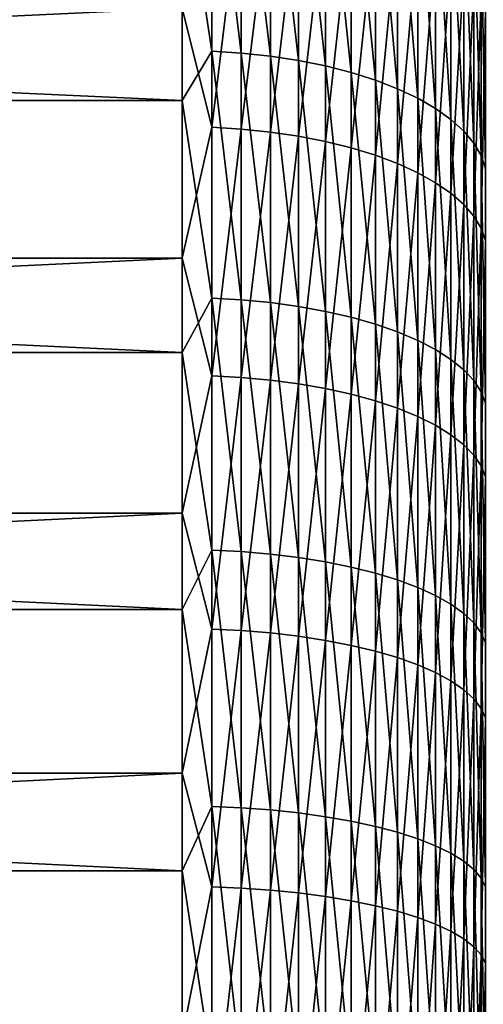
# Model space of a CAD drawing. Header units: metres. Extents: x -2 to 78, y -85 to 85.
# Tile 374 of 500: x 36.1 to 38.38, y 35.1 to 39.95. Entities that reach past the tile are written whole.
import ezdxf

# ---------------------------------------------------------------- set-up
doc = ezdxf.new("R2010")
doc.units = ezdxf.units.M
doc.layers.add('solid_20004802', color=7, linetype='CONTINUOUS')

msp = doc.modelspace()

# ---------------------------------------------------------------- linework, layer by layer
at = {"layer": 'solid_20004802'}
for points in [[(37.044975, 40.982117, -24.291567), (37.044975, 39.79335, -24.890409), (36.900002, 40.764706, -24.414438)], [(37.190758, 39.784176, -24.871046), (37.044975, 39.79335, -24.890409), (37.044975, 40.982117, -24.291567)], [(37.190758, 40.972019, -24.272669), (37.190758, 39.784176, -24.871046), (37.044975, 40.982117, -24.291567)], [(37.333736, 39.768921, -24.83885), (37.190758, 39.784176, -24.871046), (37.190758, 40.972019, -24.272669)], [(37.333736, 40.955227, -24.241247), (37.333736, 39.768921, -24.83885), (37.190758, 40.972019, -24.272669)], [(37.472527, 39.747734, -24.79413), (37.333736, 39.768921, -24.83885), (37.333736, 40.955227, -24.241247)], [(37.472527, 40.931904, -24.197605), (37.472527, 39.747734, -24.79413), (37.333736, 40.955227, -24.241247)], [(37.605797, 39.720818, -24.737322), (37.472527, 39.747734, -24.79413), (37.472527, 40.931904, -24.197605)], [(37.605797, 40.902271, -24.142162), (37.605797, 39.720818, -24.737322), (37.472527, 40.931904, -24.197605)], [(37.732254, 39.688431, -24.668972), (37.605797, 39.720818, -24.737322), (37.605797, 40.902271, -24.142162)], [(37.732254, 40.866623, -24.075457), (37.732254, 39.688431, -24.668972), (37.605797, 40.902271, -24.142162)], [(37.850677, 39.65089, -24.589737), (37.732254, 39.688431, -24.668972), (37.732254, 40.866623, -24.075457)], [(37.850677, 40.825298, -23.998129), (37.850677, 39.65089, -24.589737), (37.732254, 40.866623, -24.075457)], [(37.95993, 39.608555, -24.500385), (37.850677, 39.65089, -24.589737), (37.850677, 40.825298, -23.998129)], [(37.95993, 40.778694, -23.910927), (37.95993, 39.608555, -24.500385), (37.850677, 40.825298, -23.998129)], [(36.900002, 39.551369, -25.011364), (10.5, 39.551216, -25.011423), (10.5, 40.764786, -24.414394)], [(36.900002, 40.764706, -24.414438), (36.900002, 39.551369, -25.011364), (10.5, 40.764786, -24.414394)], [(37.044975, 39.79335, -24.890409), (36.900002, 39.551369, -25.011364), (36.900002, 40.764706, -24.414438)], [(38.058956, 39.561832, -24.401779), (37.95993, 39.608555, -24.500385), (37.95993, 40.778694, -23.910927)], [(38.058956, 40.727261, -23.814692), (38.058956, 39.561832, -24.401779), (37.95993, 40.778694, -23.910927)], [(38.146793, 39.511177, -24.294867), (38.058956, 39.561832, -24.401779), (38.058956, 40.727261, -23.814692)], [(38.146793, 40.671501, -23.710352), (38.146793, 39.511177, -24.294867), (38.058956, 40.727261, -23.814692)], [(38.222603, 39.457073, -24.180683), (38.146793, 39.511177, -24.294867), (38.146793, 40.671501, -23.710352)], [(38.222603, 40.611946, -23.598915), (38.222603, 39.457073, -24.180683), (38.146793, 40.671501, -23.710352)], [(37.044975, 39.419281, 25.06423), (37.044975, 40.616882, 24.483257), (36.900002, 40.005936, 24.796371)], [(37.190758, 40.607067, 24.464211), (37.044975, 40.616882, 24.483257), (37.044975, 39.419281, 25.06423)], [(37.190758, 39.410397, 25.044731), (37.190758, 40.607067, 24.464211), (37.044975, 39.419281, 25.06423)], [(37.333736, 40.590748, 24.432539), (37.190758, 40.607067, 24.464211), (37.190758, 39.410397, 25.044731)], [(37.333736, 39.395626, 25.01231), (37.333736, 40.590748, 24.432539), (37.190758, 39.410397, 25.044731)], [(37.472527, 40.568081, 24.388554), (37.333736, 40.590748, 24.432539), (37.333736, 39.395626, 25.01231)], [(38.285648, 39.400047, -24.060328), (38.222603, 39.457073, -24.180683), (38.222603, 40.611946, -23.598915)], [(38.285648, 40.549171, -23.481455), (38.285648, 39.400047, -24.060328), (38.222603, 40.611946, -23.598915)], [(37.472527, 39.375111, 24.967279), (37.472527, 40.568081, 24.388554), (37.333736, 39.395626, 25.01231)], [(37.605797, 40.539284, 24.332674), (37.472527, 40.568081, 24.388554), (37.472527, 39.375111, 24.967279)], [(38.335323, 39.340649, -23.934963), (38.285648, 39.400047, -24.060328), (38.285648, 40.549171, -23.481455)], [(38.335323, 40.483784, -23.359108), (38.335323, 39.340649, -23.934963), (38.285648, 40.549171, -23.481455)], [(37.605797, 39.349049, 24.910074), (37.605797, 40.539284, 24.332674), (37.472527, 39.375111, 24.967279)], [(37.732254, 40.504639, 24.26544), (37.605797, 40.539284, 24.332674), (37.605797, 39.349049, 24.910074)], [(37.732254, 39.317688, 24.841246), (37.732254, 40.504639, 24.26544), (37.605797, 39.349049, 24.910074)], [(37.850677, 40.464474, 24.187502), (37.732254, 40.504639, 24.26544), (37.732254, 39.317688, 24.841246)], [(37.850677, 39.281338, 24.761457), (37.850677, 40.464474, 24.187502), (37.732254, 39.317688, 24.841246)], [(37.95993, 40.419182, 24.099613), (37.850677, 40.464474, 24.187502), (37.850677, 39.281338, 24.761457)], [(38.371151, 39.279449, -23.805799), (38.335323, 39.340649, -23.934963), (38.335323, 40.483784, -23.359108)], [(38.371151, 40.416416, -23.233051), (38.371151, 39.279449, -23.805799), (38.335323, 40.483784, -23.359108)], [(37.95993, 39.240345, 24.671482), (37.95993, 40.419182, 24.099613), (37.850677, 39.281338, 24.761457)], [(38.058956, 40.369198, 24.002619), (37.95993, 40.419182, 24.099613), (37.95993, 39.240345, 24.671482)], [(38.392776, 39.217041, -23.674082), (38.371151, 39.279449, -23.805799), (38.371151, 40.416416, -23.233051)], [(38.392776, 40.347717, -23.104502), (38.392776, 39.217041, -23.674082), (38.371151, 40.416416, -23.233051)], [(38.058956, 39.195107, 24.572186), (38.058956, 40.369198, 24.002619), (37.95993, 39.240345, 24.671482)], [(38.146793, 40.315006, 23.897455), (38.058956, 40.369198, 24.002619), (38.058956, 39.195107, 24.572186)], [(38.146793, 39.146057, 24.464527), (38.146793, 40.315006, 23.897455), (38.058956, 39.195107, 24.572186)], [(38.222603, 40.257126, 23.785139), (38.146793, 40.315006, 23.897455), (38.146793, 39.146057, 24.464527)], [(38.222603, 39.09367, 24.349546), (38.222603, 40.257126, 23.785139), (38.146793, 39.146057, 24.464527)], [(38.285648, 40.196117, 23.666752), (38.222603, 40.257126, 23.785139), (38.222603, 39.09367, 24.349546)], [(38.285648, 39.038452, 24.228352), (38.285648, 40.196117, 23.666752), (38.222603, 39.09367, 24.349546)], [(38.335323, 40.132568, 23.54344), (38.285648, 40.196117, 23.666752), (38.285648, 39.038452, 24.228352)], [(38.335323, 38.980938, 24.102112), (38.335323, 40.132568, 23.54344), (38.285648, 39.038452, 24.228352)], [(38.371151, 40.067097, 23.416388), (38.335323, 40.132568, 23.54344), (38.335323, 38.980938, 24.102112)], [(38.371151, 38.92168, 23.972046), (38.371151, 40.067097, 23.416388), (38.335323, 38.980938, 24.102112)], [(38.392776, 40.000332, 23.286825), (38.371151, 40.067097, 23.416388), (38.371151, 38.92168, 23.972046)], [(36.900002, 40.005936, 24.796371), (10.5, 40.006084, 24.796293), (10.5, 38.77462, 25.355665)], [(36.900002, 38.774773, 25.355606), (36.900002, 40.005936, 24.796371), (10.5, 38.77462, 25.355665)], [(37.044975, 39.419281, 25.06423), (36.900002, 40.005936, 24.796371), (36.900002, 38.774773, 25.355606)], [(38.392776, 38.861252, 23.839409), (38.392776, 40.000332, 23.286825), (38.371151, 38.92168, 23.972046)], [(37.044975, 39.79335, -24.890409), (37.044975, 38.577038, -25.43112), (36.900002, 39.551369, -25.011364)], [(37.190758, 38.56881, -25.411335), (37.044975, 38.577038, -25.43112), (37.044975, 39.79335, -24.890409)], [(37.190758, 39.784176, -24.871046), (37.190758, 38.56881, -25.411335), (37.044975, 39.79335, -24.890409)], [(37.333736, 38.55513, -25.378439), (37.190758, 38.56881, -25.411335), (37.190758, 39.784176, -24.871046)], [(37.333736, 39.768921, -24.83885), (37.333736, 38.55513, -25.378439), (37.190758, 39.784176, -24.871046)], [(37.472527, 38.536125, -25.33275), (37.333736, 38.55513, -25.378439), (37.333736, 39.768921, -24.83885)], [(37.472527, 39.747734, -24.79413), (37.472527, 38.536125, -25.33275), (37.333736, 39.768921, -24.83885)], [(37.605797, 38.511986, -25.274706), (37.472527, 38.536125, -25.33275), (37.472527, 39.747734, -24.79413)], [(37.605797, 39.720818, -24.737322), (37.605797, 38.511986, -25.274706), (37.472527, 39.747734, -24.79413)], [(37.732254, 38.482941, -25.20487), (37.605797, 38.511986, -25.274706), (37.605797, 39.720818, -24.737322)], [(37.732254, 39.688431, -24.668972), (37.732254, 38.482941, -25.20487), (37.605797, 39.720818, -24.737322)], [(37.850677, 38.449268, -25.123917), (37.732254, 38.482941, -25.20487), (37.732254, 39.688431, -24.668972)], [(37.850677, 39.65089, -24.589737), (37.850677, 38.449268, -25.123917), (37.732254, 39.688431, -24.668972)], [(37.95993, 38.411301, -25.032623), (37.850677, 38.449268, -25.123917), (37.850677, 39.65089, -24.589737)], [(37.95993, 39.608555, -24.500385), (37.95993, 38.411301, -25.032623), (37.850677, 39.65089, -24.589737)], [(38.058956, 38.369396, -24.931873), (37.95993, 38.411301, -25.032623), (37.95993, 39.608555, -24.500385)], [(38.058956, 39.561832, -24.401779), (38.058956, 38.369396, -24.931873), (37.95993, 39.608555, -24.500385)], [(36.900002, 39.551369, -25.011364), (36.900002, 38.310207, -25.548037), (10.5, 39.551216, -25.011423)], [(36.900002, 38.310207, -25.548037), (10.5, 38.310276, -25.547991), (10.5, 39.551216, -25.011423)], [(37.044975, 38.577038, -25.43112), (36.900002, 38.310207, -25.548037), (36.900002, 39.551369, -25.011364)], [(38.146793, 38.323967, -24.822639), (38.058956, 38.369396, -24.931873), (38.058956, 39.561832, -24.401779)], [(38.146793, 39.511177, -24.294867), (38.146793, 38.323967, -24.822639), (38.058956, 39.561832, -24.401779)], [(38.222603, 38.275444, -24.705975), (38.146793, 38.323967, -24.822639), (38.146793, 39.511177, -24.294867)], [(38.222603, 39.457073, -24.180683), (38.222603, 38.275444, -24.705975), (38.146793, 39.511177, -24.294867)], [(38.285648, 38.2243, -24.583006), (38.222603, 38.275444, -24.705975), (38.222603, 39.457073, -24.180683)], [(38.285648, 39.400047, -24.060328), (38.285648, 38.2243, -24.583006), (38.222603, 39.457073, -24.180683)], [(37.044975, 38.195007, 25.586664), (37.044975, 39.419281, 25.06423), (36.900002, 38.774773, 25.355606)], [(37.190758, 39.410397, 25.044731), (37.044975, 39.419281, 25.06423), (37.044975, 38.195007, 25.586664)], [(37.190758, 38.187077, 25.566759), (37.190758, 39.410397, 25.044731), (37.044975, 38.195007, 25.586664)], [(37.333736, 39.395626, 25.01231), (37.190758, 39.410397, 25.044731), (37.190758, 38.187077, 25.566759)], [(37.333736, 38.173889, 25.533663), (37.333736, 39.395626, 25.01231), (37.190758, 38.187077, 25.566759)], [(37.472527, 39.375111, 24.967279), (37.333736, 39.395626, 25.01231), (37.333736, 38.173889, 25.533663)], [(38.335323, 38.171028, -24.454918), (38.285648, 38.2243, -24.583006), (38.285648, 39.400047, -24.060328)], [(38.335323, 39.340649, -23.934963), (38.335323, 38.171028, -24.454918), (38.285648, 39.400047, -24.060328)], [(37.472527, 38.155575, 25.487694), (37.472527, 39.375111, 24.967279), (37.333736, 38.173889, 25.533663)], [(37.605797, 39.349049, 24.910074), (37.472527, 39.375111, 24.967279), (37.472527, 38.155575, 25.487694)], [(37.605797, 38.132305, 25.429295), (37.605797, 39.349049, 24.910074), (37.472527, 38.155575, 25.487694)], [(37.732254, 39.317688, 24.841246), (37.605797, 39.349049, 24.910074), (37.605797, 38.132305, 25.429295)], [(38.371151, 38.116138, -24.322947), (38.335323, 38.171028, -24.454918), (38.335323, 39.340649, -23.934963)], [(38.371151, 39.279449, -23.805799), (38.371151, 38.116138, -24.322947), (38.335323, 39.340649, -23.934963)], [(37.732254, 38.104309, 25.359032), (37.732254, 39.317688, 24.841246), (37.605797, 38.132305, 25.429295)], [(37.850677, 39.281338, 24.761457), (37.732254, 39.317688, 24.841246), (37.732254, 38.104309, 25.359032)], [(37.850677, 38.071854, 25.277582), (37.850677, 39.281338, 24.761457), (37.732254, 38.104309, 25.359032)], [(37.95993, 39.240345, 24.671482), (37.850677, 39.281338, 24.761457), (37.850677, 38.071854, 25.277582)], [(37.95993, 38.035255, 25.18573), (37.95993, 39.240345, 24.671482), (37.850677, 38.071854, 25.277582)], [(38.058956, 39.195107, 24.572186), (37.95993, 39.240345, 24.671482), (37.95993, 38.035255, 25.18573)], [(38.392776, 38.060165, -24.18837), (38.371151, 38.116138, -24.322947), (38.371151, 39.279449, -23.805799)], [(38.392776, 39.217041, -23.674082), (38.392776, 38.060165, -24.18837), (38.371151, 39.279449, -23.805799)], [(38.058956, 37.994865, 25.084366), (38.058956, 39.195107, 24.572186), (37.95993, 38.035255, 25.18573)], [(38.146793, 39.146057, 24.464527), (38.058956, 39.195107, 24.572186), (38.058956, 37.994865, 25.084366)], [(38.146793, 37.951077, 24.974463), (38.146793, 39.146057, 24.464527), (38.058956, 37.994865, 25.084366)], [(38.222603, 39.09367, 24.349546), (38.146793, 39.146057, 24.464527), (38.146793, 37.951077, 24.974463)], [(38.222603, 37.904308, 24.857084), (38.222603, 39.09367, 24.349546), (38.146793, 37.951077, 24.974463)], [(38.285648, 39.038452, 24.228352), (38.222603, 39.09367, 24.349546), (38.222603, 37.904308, 24.857084)], [(38.285648, 37.855011, 24.733362), (38.285648, 39.038452, 24.228352), (38.222603, 37.904308, 24.857084)], [(38.335323, 38.980938, 24.102112), (38.285648, 39.038452, 24.228352), (38.285648, 37.855011, 24.733362)], [(38.335323, 37.803661, 24.604492), (38.335323, 38.980938, 24.102112), (38.285648, 37.855011, 24.733362)], [(38.371151, 38.92168, 23.972046), (38.335323, 38.980938, 24.102112), (38.335323, 37.803661, 24.604492)], [(38.371151, 37.750755, 24.471714), (38.371151, 38.92168, 23.972046), (38.335323, 37.803661, 24.604492)], [(38.392776, 38.861252, 23.839409), (38.371151, 38.92168, 23.972046), (38.371151, 37.750755, 24.471714)], [(38.392776, 37.696804, 24.336313), (38.392776, 38.861252, 23.839409), (38.371151, 37.750755, 24.471714)], [(36.900002, 38.774773, 25.355606), (10.5, 38.77462, 25.355665), (10.5, 37.517635, 25.853745)], [(36.900002, 37.517654, 25.853758), (36.900002, 38.774773, 25.355606), (10.5, 37.517635, 25.853745)], [(37.044975, 38.195007, 25.586664), (36.900002, 38.774773, 25.355606), (36.900002, 37.517654, 25.853758)], [(37.044975, 38.577038, -25.43112), (37.044975, 37.336025, -25.912436), (36.900002, 38.310207, -25.548037)], [(37.190758, 37.328762, -25.892275), (37.044975, 37.336025, -25.912436), (37.044975, 38.577038, -25.43112)], [(37.190758, 38.56881, -25.411335), (37.190758, 37.328762, -25.892275), (37.044975, 38.577038, -25.43112)], [(37.333736, 37.316685, -25.858757), (37.190758, 37.328762, -25.892275), (37.190758, 38.56881, -25.411335)], [(37.333736, 38.55513, -25.378439), (37.333736, 37.316685, -25.858757), (37.190758, 38.56881, -25.411335)], [(37.472527, 37.299911, -25.812202), (37.333736, 37.316685, -25.858757), (37.333736, 38.55513, -25.378439)], [(37.472527, 38.536125, -25.33275), (37.472527, 37.299911, -25.812202), (37.333736, 38.55513, -25.378439)], [(37.605797, 37.278603, -25.753061), (37.472527, 37.299911, -25.812202), (37.472527, 38.536125, -25.33275)], [(37.605797, 38.511986, -25.274706), (37.605797, 37.278603, -25.753061), (37.472527, 38.536125, -25.33275)], [(37.732254, 37.252964, -25.681904), (37.605797, 37.278603, -25.753061), (37.605797, 38.511986, -25.274706)], [(37.732254, 38.482941, -25.20487), (37.732254, 37.252964, -25.681904), (37.605797, 38.511986, -25.274706)], [(37.850677, 37.223248, -25.599417), (37.732254, 37.252964, -25.681904), (37.732254, 38.482941, -25.20487)], [(37.850677, 38.449268, -25.123917), (37.850677, 37.223248, -25.599417), (37.732254, 38.482941, -25.20487)], [(37.95993, 37.189732, -25.506395), (37.850677, 37.223248, -25.599417), (37.850677, 38.449268, -25.123917)], [(37.95993, 38.411301, -25.032623), (37.95993, 37.189732, -25.506395), (37.850677, 38.449268, -25.123917)], [(38.058956, 37.152744, -25.40374), (37.95993, 37.189732, -25.506395), (37.95993, 38.411301, -25.032623)], [(38.058956, 38.369396, -24.931873), (38.058956, 37.152744, -25.40374), (37.95993, 38.411301, -25.032623)], [(38.146793, 37.112644, -25.292439), (38.058956, 37.152744, -25.40374), (38.058956, 38.369396, -24.931873)], [(38.146793, 38.323967, -24.822639), (38.146793, 37.112644, -25.292439), (38.058956, 38.369396, -24.931873)], [(38.222603, 37.069817, -25.173565), (38.146793, 37.112644, -25.292439), (38.146793, 38.323967, -24.822639)], [(38.222603, 38.275444, -24.705975), (38.222603, 37.069817, -25.173565), (38.146793, 38.323967, -24.822639)], [(36.900002, 37.044205, -26.023161), (10.5, 37.044308, -26.023123), (10.5, 38.310276, -25.547991)], [(36.900002, 38.310207, -25.548037), (36.900002, 37.044205, -26.023161), (10.5, 38.310276, -25.547991)], [(37.044975, 37.336025, -25.912436), (36.900002, 37.044205, -26.023161), (36.900002, 38.310207, -25.548037)], [(38.285648, 37.024673, -25.048267), (38.222603, 37.069817, -25.173565), (38.222603, 38.275444, -24.705975)], [(38.285648, 38.2243, -24.583006), (38.285648, 37.024673, -25.048267), (38.222603, 38.275444, -24.705975)], [(38.335323, 36.97765, -24.917757), (38.285648, 37.024673, -25.048267), (38.285648, 38.2243, -24.583006)], [(38.335323, 38.171028, -24.454918), (38.335323, 36.97765, -24.917757), (38.285648, 38.2243, -24.583006)], [(37.044975, 36.946926, 26.049341), (37.044975, 38.195007, 25.586664), (36.900002, 37.517654, 25.853758)], [(37.190758, 38.187077, 25.566759), (37.044975, 38.195007, 25.586664), (37.044975, 36.946926, 26.049341)], [(37.190758, 36.939964, 26.029076), (37.190758, 38.187077, 25.566759), (37.044975, 36.946926, 26.049341)], [(37.333736, 38.173889, 25.533663), (37.190758, 38.187077, 25.566759), (37.190758, 36.939964, 26.029076)], [(37.333736, 36.928391, 25.99538), (37.333736, 38.173889, 25.533663), (37.190758, 36.939964, 26.029076)], [(37.472527, 38.155575, 25.487694), (37.333736, 38.173889, 25.533663), (37.333736, 36.928391, 25.99538)], [(38.371151, 36.929203, -24.783289), (38.335323, 36.97765, -24.917757), (38.335323, 38.171028, -24.454918)], [(38.371151, 38.116138, -24.322947), (38.371151, 36.929203, -24.783289), (38.335323, 38.171028, -24.454918)], [(37.472527, 36.912315, 25.94858), (37.472527, 38.155575, 25.487694), (37.333736, 36.928391, 25.99538)], [(37.605797, 38.132305, 25.429295), (37.472527, 38.155575, 25.487694), (37.472527, 36.912315, 25.94858)], [(37.605797, 36.891895, 25.889126), (37.605797, 38.132305, 25.429295), (37.472527, 36.912315, 25.94858)], [(37.732254, 38.104309, 25.359032), (37.605797, 38.132305, 25.429295), (37.605797, 36.891895, 25.889126)], [(37.732254, 36.867329, 25.817591), (37.732254, 38.104309, 25.359032), (37.605797, 36.891895, 25.889126)], [(37.850677, 38.071854, 25.277582), (37.732254, 38.104309, 25.359032), (37.732254, 36.867329, 25.817591)], [(37.850677, 36.838848, 25.734669), (37.850677, 38.071854, 25.277582), (37.732254, 36.867329, 25.817591)], [(37.95993, 38.035255, 25.18573), (37.850677, 38.071854, 25.277582), (37.850677, 36.838848, 25.734669)], [(38.392776, 36.879799, -24.646164), (38.371151, 36.929203, -24.783289), (38.371151, 38.116138, -24.322947)], [(38.392776, 38.060165, -24.18837), (38.392776, 36.879799, -24.646164), (38.371151, 38.116138, -24.322947)], [(37.95993, 36.806728, 25.641157), (37.95993, 38.035255, 25.18573), (37.850677, 36.838848, 25.734669)], [(38.058956, 37.994865, 25.084366), (37.95993, 38.035255, 25.18573), (37.95993, 36.806728, 25.641157)], [(38.058956, 36.771286, 25.537958), (38.058956, 37.994865, 25.084366), (37.95993, 36.806728, 25.641157)], [(38.146793, 37.951077, 24.974463), (38.058956, 37.994865, 25.084366), (38.058956, 36.771286, 25.537958)], [(38.146793, 36.732857, 25.426069), (38.146793, 37.951077, 24.974463), (38.058956, 36.771286, 25.537958)], [(38.222603, 37.904308, 24.857084), (38.146793, 37.951077, 24.974463), (38.146793, 36.732857, 25.426069)], [(38.222603, 36.691811, 25.306568), (38.222603, 37.904308, 24.857084), (38.146793, 36.732857, 25.426069)], [(38.285648, 37.855011, 24.733362), (38.222603, 37.904308, 24.857084), (38.222603, 36.691811, 25.306568)], [(38.285648, 36.648548, 25.180609), (38.285648, 37.855011, 24.733362), (38.222603, 36.691811, 25.306568)], [(38.335323, 37.803661, 24.604492), (38.285648, 37.855011, 24.733362), (38.285648, 36.648548, 25.180609)], [(38.335323, 36.603485, 25.049406), (38.335323, 37.803661, 24.604492), (38.285648, 36.648548, 25.180609)], [(38.371151, 37.750755, 24.471714), (38.335323, 37.803661, 24.604492), (38.335323, 36.603485, 25.049406)], [(38.371151, 36.557056, 24.914228), (38.371151, 37.750755, 24.471714), (38.335323, 36.603485, 25.049406)], [(38.392776, 37.696804, 24.336313), (38.371151, 37.750755, 24.471714), (38.371151, 36.557056, 24.914228)], [(38.392776, 36.509712, 24.776379), (38.392776, 37.696804, 24.336313), (38.371151, 36.557056, 24.914228)], [(36.900002, 37.517654, 25.853758), (10.5, 37.517635, 25.853745), (10.5, 36.237766, 26.289566)], [(36.900002, 36.237606, 26.289625), (36.900002, 37.517654, 25.853758), (10.5, 36.237766, 26.289566)], [(37.044975, 36.946926, 26.049341), (36.900002, 37.517654, 25.853758), (36.900002, 36.237606, 26.289625)], [(37.044975, 37.336025, -25.912436), (37.044975, 36.073204, -26.333229), (36.900002, 37.044205, -26.023161)], [(37.190758, 36.066925, -26.312744), (37.044975, 36.073204, -26.333229), (37.044975, 37.336025, -25.912436)], [(37.190758, 37.328762, -25.892275), (37.190758, 36.066925, -26.312744), (37.044975, 37.336025, -25.912436)], [(37.333736, 36.05648, -26.278681), (37.190758, 36.066925, -26.312744), (37.190758, 37.328762, -25.892275)], [(37.333736, 37.316685, -25.858757), (37.333736, 36.05648, -26.278681), (37.190758, 37.328762, -25.892275)], [(37.472527, 36.041977, -26.231369), (37.333736, 36.05648, -26.278681), (37.333736, 37.316685, -25.858757)], [(37.472527, 37.299911, -25.812202), (37.472527, 36.041977, -26.231369), (37.333736, 37.316685, -25.858757)], [(37.605797, 36.023552, -26.171268), (37.472527, 36.041977, -26.231369), (37.472527, 37.299911, -25.812202)], [(37.605797, 37.278603, -25.753061), (37.605797, 36.023552, -26.171268), (37.472527, 37.299911, -25.812202)], [(37.732254, 36.001381, -26.098955), (37.605797, 36.023552, -26.171268), (37.605797, 37.278603, -25.753061)], [(37.732254, 37.252964, -25.681904), (37.732254, 36.001381, -26.098955), (37.605797, 37.278603, -25.753061)], [(37.850677, 35.975681, -26.015129), (37.732254, 36.001381, -26.098955), (37.732254, 37.252964, -25.681904)], [(37.850677, 37.223248, -25.599417), (37.850677, 35.975681, -26.015129), (37.732254, 37.252964, -25.681904)], [(37.95993, 35.946701, -25.920597), (37.850677, 35.975681, -26.015129), (37.850677, 37.223248, -25.599417)], [(37.95993, 37.189732, -25.506395), (37.95993, 35.946701, -25.920597), (37.850677, 37.223248, -25.599417)], [(38.058956, 35.914715, -25.816275), (37.95993, 35.946701, -25.920597), (37.95993, 37.189732, -25.506395)], [(38.058956, 37.152744, -25.40374), (38.058956, 35.914715, -25.816275), (37.95993, 37.189732, -25.506395)], [(38.146793, 35.880039, -25.703165), (38.058956, 35.914715, -25.816275), (38.058956, 37.152744, -25.40374)], [(38.146793, 37.112644, -25.292439), (38.146793, 35.880039, -25.703165), (38.058956, 37.152744, -25.40374)], [(38.222603, 35.843002, -25.582361), (38.146793, 35.880039, -25.703165), (38.146793, 37.112644, -25.292439)], [(38.222603, 37.069817, -25.173565), (38.222603, 35.843002, -25.582361), (38.146793, 37.112644, -25.292439)], [(38.285648, 35.803967, -25.45503), (38.222603, 35.843002, -25.582361), (38.222603, 37.069817, -25.173565)], [(38.285648, 37.024673, -25.048267), (38.285648, 35.803967, -25.45503), (38.222603, 37.069817, -25.173565)], [(36.900002, 35.756413, -26.435593), (10.5, 35.756248, -26.435629), (10.5, 37.044308, -26.023123)], [(36.900002, 37.044205, -26.023161), (36.900002, 35.756413, -26.435593), (10.5, 37.044308, -26.023123)], [(37.044975, 36.073204, -26.333229), (36.900002, 35.756413, -26.435593), (36.900002, 37.044205, -26.023161)], [(38.335323, 35.763306, -25.322399), (38.285648, 35.803967, -25.45503), (38.285648, 37.024673, -25.048267)], [(38.335323, 36.97765, -24.917757), (38.335323, 35.763306, -25.322399), (38.285648, 37.024673, -25.048267)], [(38.371151, 35.721413, -25.185747), (38.335323, 35.763306, -25.322399), (38.335323, 36.97765, -24.917757)], [(38.371151, 36.929203, -24.783289), (38.371151, 35.721413, -25.185747), (38.335323, 36.97765, -24.917757)], [(37.044975, 35.677944, 26.451178), (37.044975, 36.946926, 26.049341), (36.900002, 36.237606, 26.289625)], [(37.190758, 36.939964, 26.029076), (37.044975, 36.946926, 26.049341), (37.044975, 35.677944, 26.451178)], [(37.190758, 35.67197, 26.430599), (37.190758, 36.939964, 26.029076), (37.044975, 35.677944, 26.451178)], [(37.333736, 36.928391, 25.99538), (37.190758, 36.939964, 26.029076), (37.190758, 35.67197, 26.430599)], [(37.333736, 35.662041, 26.396383), (37.333736, 36.928391, 25.99538), (37.190758, 35.67197, 26.430599)], [(37.472527, 36.912315, 25.94858), (37.333736, 36.928391, 25.99538), (37.333736, 35.662041, 26.396383)], [(37.472527, 35.648247, 26.348862), (37.472527, 36.912315, 25.94858), (37.333736, 35.662041, 26.396383)], [(37.605797, 36.891895, 25.889126), (37.472527, 36.912315, 25.94858), (37.472527, 35.648247, 26.348862)], [(38.392776, 35.678688, -25.046394), (38.371151, 35.721413, -25.185747), (38.371151, 36.929203, -24.783289)], [(38.392776, 36.879799, -24.646164), (38.392776, 35.678688, -25.046394), (38.371151, 36.929203, -24.783289)], [(37.605797, 35.630722, 26.28849), (37.605797, 36.891895, 25.889126), (37.472527, 35.648247, 26.348862)], [(37.732254, 36.867329, 25.817591), (37.605797, 36.891895, 25.889126), (37.605797, 35.630722, 26.28849)], [(37.732254, 35.609638, 26.215853), (37.732254, 36.867329, 25.817591), (37.605797, 35.630722, 26.28849)], [(37.850677, 36.838848, 25.734669), (37.732254, 36.867329, 25.817591), (37.732254, 35.609638, 26.215853)], [(37.850677, 35.585197, 26.131651), (37.850677, 36.838848, 25.734669), (37.732254, 35.609638, 26.215853)], [(37.95993, 36.806728, 25.641157), (37.850677, 36.838848, 25.734669), (37.850677, 35.585197, 26.131651)], [(37.95993, 35.557632, 26.036697), (37.95993, 36.806728, 25.641157), (37.850677, 35.585197, 26.131651)], [(38.058956, 36.771286, 25.537958), (37.95993, 36.806728, 25.641157), (37.95993, 35.557632, 26.036697)], [(38.058956, 35.527218, 25.931906), (38.058956, 36.771286, 25.537958), (37.95993, 35.557632, 26.036697)], [(38.146793, 36.732857, 25.426069), (38.058956, 36.771286, 25.537958), (38.058956, 35.527218, 25.931906)], [(38.146793, 35.494236, 25.818291), (38.146793, 36.732857, 25.426069), (38.058956, 35.527218, 25.931906)], [(38.222603, 36.691811, 25.306568), (38.146793, 36.732857, 25.426069), (38.146793, 35.494236, 25.818291)], [(38.222603, 35.459015, 25.696945), (38.222603, 36.691811, 25.306568), (38.146793, 35.494236, 25.818291)], [(38.285648, 36.648548, 25.180609), (38.222603, 36.691811, 25.306568), (38.222603, 35.459015, 25.696945)], [(38.285648, 35.42189, 25.569044), (38.285648, 36.648548, 25.180609), (38.222603, 35.459015, 25.696945)], [(38.335323, 36.603485, 25.049406), (38.285648, 36.648548, 25.180609), (38.285648, 35.42189, 25.569044)], [(38.335323, 35.383217, 25.435818), (38.335323, 36.603485, 25.049406), (38.285648, 35.42189, 25.569044)], [(38.371151, 36.557056, 24.914228), (38.335323, 36.603485, 25.049406), (38.335323, 35.383217, 25.435818)], [(38.371151, 35.343376, 25.298555), (38.371151, 36.557056, 24.914228), (38.335323, 35.383217, 25.435818)], [(38.392776, 36.509712, 24.776379), (38.371151, 36.557056, 24.914228), (38.371151, 35.343376, 25.298555)], [(38.392776, 35.302746, 25.158579), (38.392776, 36.509712, 24.776379), (38.371151, 35.343376, 25.298555)], [(36.900002, 36.237606, 26.289625), (10.5, 36.237766, 26.289566), (10.5, 34.937561, 26.662193)], [(36.900002, 34.937714, 26.662157), (36.900002, 36.237606, 26.289625), (10.5, 34.937561, 26.662193)], [(37.044975, 35.677944, 26.451178), (36.900002, 36.237606, 26.289625), (36.900002, 34.937714, 26.662157)], [(37.044975, 36.073204, -26.333229), (37.044975, 34.791531, -26.692522), (36.900002, 35.756413, -26.435593)], [(37.190758, 34.786247, -26.671757), (37.044975, 34.791531, -26.692522), (37.044975, 36.073204, -26.333229)], [(37.190758, 36.066925, -26.312744), (37.190758, 34.786247, -26.671757), (37.044975, 36.073204, -26.333229)], [(37.333736, 34.777462, -26.637228), (37.190758, 34.786247, -26.671757), (37.190758, 36.066925, -26.312744)], [(37.333736, 36.05648, -26.278681), (37.333736, 34.777462, -26.637228), (37.190758, 36.066925, -26.312744)], [(37.472527, 34.765259, -26.589273), (37.333736, 34.777462, -26.637228), (37.333736, 36.05648, -26.278681)], [(37.472527, 36.041977, -26.231369), (37.472527, 34.765259, -26.589273), (37.333736, 36.05648, -26.278681)], [(37.605797, 34.74976, -26.528351), (37.472527, 34.765259, -26.589273), (37.472527, 36.041977, -26.231369)], [(37.605797, 36.023552, -26.171268), (37.605797, 34.74976, -26.528351), (37.472527, 36.041977, -26.231369)], [(37.732254, 34.73111, -26.455051), (37.605797, 34.74976, -26.528351), (37.605797, 36.023552, -26.171268)], [(37.732254, 36.001381, -26.098955), (37.732254, 34.73111, -26.455051), (37.605797, 36.023552, -26.171268)], [(37.850677, 34.709488, -26.370081), (37.732254, 34.73111, -26.455051), (37.732254, 36.001381, -26.098955)], [(37.850677, 35.975681, -26.015129), (37.850677, 34.709488, -26.370081), (37.732254, 36.001381, -26.098955)], [(37.95993, 34.685108, -26.27426), (37.850677, 34.709488, -26.370081), (37.850677, 35.975681, -26.015129)], [(37.95993, 35.946701, -25.920597), (37.95993, 34.685108, -26.27426), (37.850677, 35.975681, -26.015129)], [(38.058956, 34.658203, -26.168512), (37.95993, 34.685108, -26.27426), (37.95993, 35.946701, -25.920597)], [(38.058956, 35.914715, -25.816275), (38.058956, 34.658203, -26.168512), (37.95993, 35.946701, -25.920597)], [(38.146793, 34.629032, -26.05386), (38.058956, 34.658203, -26.168512), (38.058956, 35.914715, -25.816275)], [(38.146793, 35.880039, -25.703165), (38.146793, 34.629032, -26.05386), (38.058956, 35.914715, -25.816275)], [(38.222603, 34.597874, -25.93141), (38.146793, 34.629032, -26.05386), (38.146793, 35.880039, -25.703165)], [(38.222603, 35.843002, -25.582361), (38.222603, 34.597874, -25.93141), (38.146793, 35.880039, -25.703165)], [(38.285648, 34.565037, -25.80234), (38.222603, 34.597874, -25.93141), (38.222603, 35.843002, -25.582361)], [(38.285648, 35.803967, -25.45503), (38.285648, 34.565037, -25.80234), (38.222603, 35.843002, -25.582361)], [(38.335323, 34.53083, -25.6679), (38.285648, 34.565037, -25.80234), (38.285648, 35.803967, -25.45503)], [(38.335323, 35.763306, -25.322399), (38.335323, 34.53083, -25.6679), (38.285648, 35.803967, -25.45503)], [(36.900002, 35.756413, -26.435593), (36.900002, 34.44994, -26.784338), (10.5, 35.756248, -26.435629)], [(36.900002, 34.44994, -26.784338), (10.5, 34.450001, -26.784306), (10.5, 35.756248, -26.435629)], [(37.044975, 34.791531, -26.692522), (36.900002, 34.44994, -26.784338), (36.900002, 35.756413, -26.435593)], [(38.371151, 34.495586, -25.529383), (38.335323, 34.53083, -25.6679), (38.335323, 35.763306, -25.322399)], [(38.371151, 35.721413, -25.185747), (38.371151, 34.495586, -25.529383), (38.335323, 35.763306, -25.322399)], [(38.392776, 34.459644, -25.38813), (38.371151, 34.495586, -25.529383), (38.371151, 35.721413, -25.185747)], [(38.392776, 35.678688, -25.046394), (38.392776, 34.459644, -25.38813), (38.371151, 35.721413, -25.185747)], [(37.044975, 34.391033, 26.791235), (37.044975, 35.677944, 26.451178), (36.900002, 34.937714, 26.662157)], [(37.190758, 35.67197, 26.430599), (37.044975, 35.677944, 26.451178), (37.044975, 34.391033, 26.791235)], [(37.190758, 34.386063, 26.770393), (37.190758, 35.67197, 26.430599), (37.044975, 34.391033, 26.791235)], [(37.333736, 35.662041, 26.396383), (37.190758, 35.67197, 26.430599), (37.190758, 34.386063, 26.770393)], [(37.333736, 34.377792, 26.735739), (37.333736, 35.662041, 26.396383), (37.190758, 34.386063, 26.770393)], [(37.472527, 35.648247, 26.348862), (37.333736, 35.662041, 26.396383), (37.333736, 34.377792, 26.735739)], [(37.472527, 34.36631, 26.687605), (37.472527, 35.648247, 26.348862), (37.333736, 34.377792, 26.735739)], [(37.605797, 35.630722, 26.28849), (37.472527, 35.648247, 26.348862), (37.472527, 34.36631, 26.687605)], [(37.605797, 34.351727, 26.626457), (37.605797, 35.630722, 26.28849), (37.472527, 34.36631, 26.687605)], [(37.732254, 35.609638, 26.215853), (37.605797, 35.630722, 26.28849), (37.605797, 34.351727, 26.626457)], [(37.732254, 34.334175, 26.552887), (37.732254, 35.609638, 26.215853), (37.605797, 34.351727, 26.626457)], [(37.850677, 35.585197, 26.131651), (37.732254, 35.609638, 26.215853), (37.732254, 34.334175, 26.552887)], [(37.850677, 34.313831, 26.467602), (37.850677, 35.585197, 26.131651), (37.732254, 34.334175, 26.552887)], [(37.95993, 35.557632, 26.036697), (37.850677, 35.585197, 26.131651), (37.850677, 34.313831, 26.467602)], [(37.95993, 34.29089, 26.371426), (37.95993, 35.557632, 26.036697), (37.850677, 34.313831, 26.467602)], [(38.058956, 35.527218, 25.931906), (37.95993, 35.557632, 26.036697), (37.95993, 34.29089, 26.371426)], [(38.058956, 34.265568, 26.265289), (38.058956, 35.527218, 25.931906), (37.95993, 34.29089, 26.371426)], [(38.146793, 35.494236, 25.818291), (38.058956, 35.527218, 25.931906), (38.058956, 34.265568, 26.265289)], [(38.146793, 34.238117, 26.150211), (38.146793, 35.494236, 25.818291), (38.058956, 34.265568, 26.265289)], [(38.222603, 35.459015, 25.696945), (38.146793, 35.494236, 25.818291), (38.146793, 34.238117, 26.150211)], [(38.222603, 34.208797, 26.027308), (38.222603, 35.459015, 25.696945), (38.146793, 34.238117, 26.150211)], [(38.285648, 35.42189, 25.569044), (38.222603, 35.459015, 25.696945), (38.222603, 34.208797, 26.027308)], [(38.285648, 34.177895, 25.897762), (38.285648, 35.42189, 25.569044), (38.222603, 34.208797, 26.027308)], [(38.335323, 35.383217, 25.435818), (38.285648, 35.42189, 25.569044), (38.285648, 34.177895, 25.897762)], [(38.335323, 34.145706, 25.762823), (38.335323, 35.383217, 25.435818), (38.285648, 34.177895, 25.897762)], [(38.371151, 35.343376, 25.298555), (38.335323, 35.383217, 25.435818), (38.335323, 34.145706, 25.762823)], [(38.371151, 34.112541, 25.623796), (38.371151, 35.343376, 25.298555), (38.335323, 34.145706, 25.762823)], [(38.392776, 35.302746, 25.158579), (38.371151, 35.343376, 25.298555), (38.371151, 34.112541, 25.623796)], [(38.392776, 34.07872, 25.482019), (38.392776, 35.302746, 25.158579), (38.371151, 34.112541, 25.623796)]]:
    msp.add_3dface(points, dxfattribs=at)

doc.saveas('drawing.dxf')
